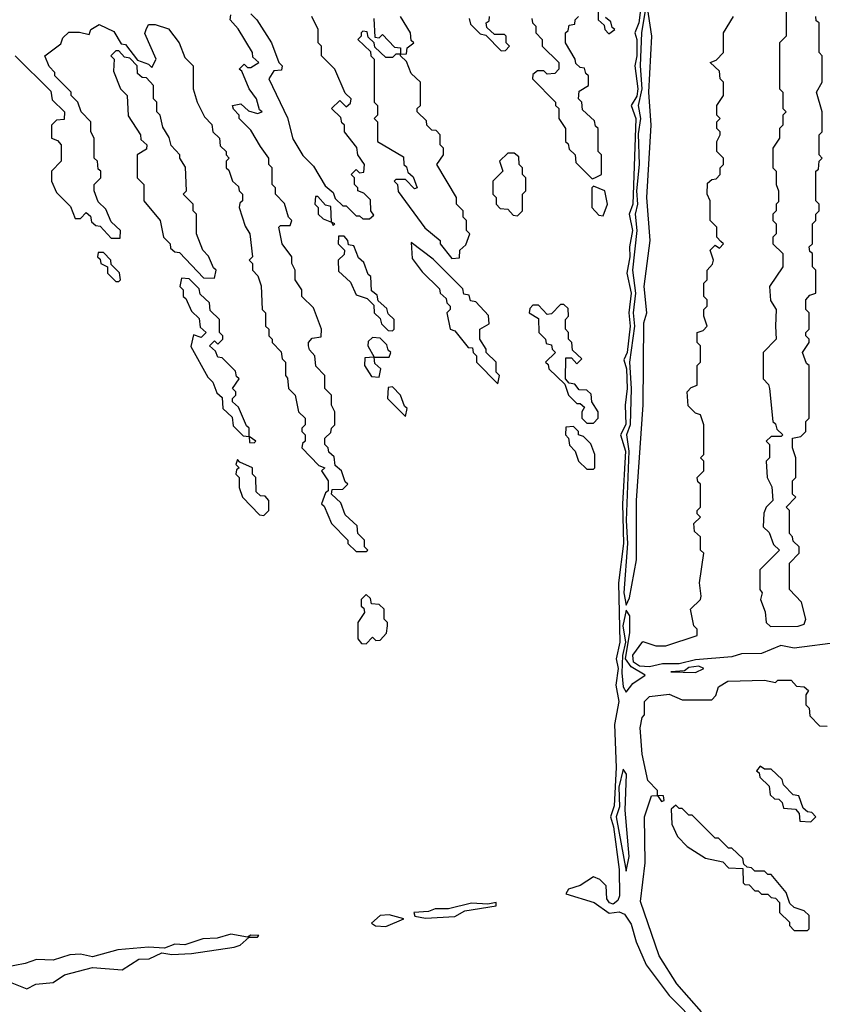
# Model space of a CAD drawing. Extents: x 2769579 to 2883812, y 684207 to 828660.
# Tile 325 of 505: x 2839804 to 2842240, y 754116 to 757105. Entities that reach past the tile are written whole.
import ezdxf

# ---------------------------------------------------------------- set-up
doc = ezdxf.new("R2010")
doc.units = 0

msp = doc.modelspace()

# ---------------------------------------------------------------- linework, layer by layer
at = {"layer": '0CON02XD'}
for points in [[(2842130, 757185), (2842130, 757055), (2842110, 757035), (2842110, 756895), (2842120, 756885), (2842120, 756835), (2842130, 756825), (2842120, 756815), (2842120, 756785), (2842110, 756775), (2842110, 756745), (2842090, 756715), (2842090, 756655), (2842100, 756645), (2842100, 756605), (2842107.5, 756585), (2842107.5, 756552.5), (2842100, 756545), (2842100, 756525), (2842090, 756515), (2842090, 756495), (2842100, 756485), (2842100, 756455), (2842090, 756445), (2842090, 756425), (2842120, 756395), (2842120, 756355), (2842080, 756295), (2842083, 756253), (2842100, 756225), (2842097.5, 756175), (2842100, 756135), (2842060, 756095), (2842060, 756015), (2842077, 755997), (2842080, 755985), (2842090, 755885), (2842098.3, 755878.3), (2842101.7, 755861.7), (2842120, 755845), (2842115, 755840), (2842085, 755840), (2842070, 755825), (2842080, 755815), (2842080, 755775), (2842070, 755765), (2842072.5, 755715), (2842087, 755687), (2842090, 755645), (2842070, 755625), (2842063, 755607), (2842060, 755565), (2842078.3, 755548.3), (2842091.7, 755511.7), (2842110, 755495), (2842050, 755435), (2842050, 755375), (2842057.5, 755365), (2842052.5, 755345), (2842067, 755307), (2842070, 755275), (2842083, 755263), (2842166.4, 755263.6), (2842185, 755270), (2842190, 755285), (2842177, 755337), (2842140, 755375), (2842140, 755455), (2842170, 755485), (2842170, 755505), (2842151.7, 755521.7), (2842150, 755535), (2842140, 755545), (2842140, 755615), (2842130, 755625), (2842160, 755655), (2842150, 755665), (2842150, 755705), (2842160, 755715), (2842160, 755775), (2842150, 755805), (2842150, 755835), (2842175, 755840), (2842190, 755855), (2842190, 755885), (2842200, 755895), (2842200, 756055), (2842191.7, 756061.7), (2842180, 756095), (2842200, 756125), (2842200, 756135), (2842190, 756145), (2842190, 756155), (2842200, 756165), (2842200, 756215), (2842190, 756225), (2842190, 756255), (2842201.7, 756268.3), (2842220, 756275), (2842220, 756345), (2842210, 756355), (2842210, 756395), (2842201.7, 756401.7), (2842200, 756415), (2842210, 756425), (2842210, 756485), (2842220, 756495), (2842220, 756515), (2842230, 756525), (2842230, 756545), (2842220, 756555), (2842220, 756645), (2842228.3, 756651.7), (2842230, 756675), (2842240, 756685), (2842230, 756695), (2842230, 756755), (2842240, 756765), (2842240, 756825), (2842222.5, 756885), (2842240, 756915), (2842240, 756995), (2842230, 757005), (2842230, 757095), (2842221.7, 757101.7), (2842220, 757115)], [(2841687.9, 757135), (2841682.8, 757095), (2841670.6, 757065), (2841676.9, 757045), (2841677.2, 756995), (2841671.1, 756965), (2841680.2, 756895), (2841676.9, 756873.1), (2841660, 756845), (2841674.2, 756805), (2841665.3, 756545), (2841653.3, 756515), (2841664.2, 756465), (2841654.5, 756415), (2841655.9, 756385), (2841646.2, 756335), (2841660, 756275), (2841653.2, 756215), (2841656.5, 756175), (2841647.5, 756095), (2841638, 756072), (2841645.3, 756045), (2841648.1, 755985), (2841641.6, 755935), (2841643.8, 755876.2), (2841627.3, 755845), (2841643, 755795), (2841633.3, 755635), (2841636.3, 755515), (2841621.5, 755395), (2841625.3, 755215), (2841613.9, 755165), (2841620, 755135), (2841612.9, 755085), (2841622.7, 755035), (2841609.6, 754965), (2841614.3, 754835), (2841608, 754718), (2841596.9, 754685), (2841606.5, 754655), (2841623.5, 754525), (2841624.3, 754445), (2841619.1, 754430.9), (2841605, 754420), (2841593.6, 754423.6), (2841585.7, 754435.7), (2841584.4, 754475), (2841565, 754494.4), (2841545, 754502.5), (2841505, 754476.5), (2841470, 754465), (2841461.7, 754451.7), (2841547.5, 754425), (2841593, 754393), (2841623.6, 754396.4), (2841639.1, 754389.1), (2841659.5, 754359.5), (2841674.6, 754305), (2841705, 754235.7), (2841775, 754142.2), (2841868.4, 754048.4)], [(2841560, 757130), (2841560, 757105), (2841578.3, 757088.3), (2841580, 757075), (2841591.7, 757061.7), (2841610, 757075), (2841601.7, 757081.7), (2841598.3, 757098.3), (2841581.7, 757111.7)], [(2841704.3, 757145), (2841691.1, 757065), (2841686.7, 756965), (2841692.5, 756895), (2841680.6, 756845), (2841687.8, 756805), (2841681.1, 756758.9), (2841683.8, 756665), (2841675.6, 756585), (2841679.1, 756545), (2841671.5, 756515), (2841676.7, 756465), (2841663.5, 756345), (2841672.5, 756275), (2841665.5, 756215), (2841669.6, 756175), (2841654.6, 756065), (2841660, 755985), (2841656.9, 755875), (2841645.7, 755844.3), (2841652.7, 755795), (2841644.7, 755585), (2841648.2, 755515), (2841638, 755365), (2841645, 755327.5)], [(2841645, 755327.5), (2841655, 755350), (2841675.6, 755465.6), (2841675.5, 755645), (2841695.8, 755935.8), (2841698.1, 756185), (2841706.9, 756215), (2841698.9, 756295), (2841717.1, 756435), (2841707.8, 756565), (2841720, 756785), (2841713.1, 756885), (2841722.9, 757055), (2841707.5, 757155)], [(2839790, 756995), (2839898.3, 756888.3), (2839901.7, 756861.7), (2839940, 756825), (2839938.3, 756801.7), (2839915, 756800), (2839900, 756785), (2839900, 756745), (2839918.3, 756738.3), (2839930, 756725), (2839930, 756675), (2839900, 756645), (2839900, 756615), (2839915, 756580), (2839958.3, 756538.3), (2839971.7, 756501.7), (2839988.3, 756501.7), (2840005, 756520), (2840018.3, 756508.3), (2840021.7, 756491.7), (2840035, 756480), (2840048.3, 756478.3), (2840081.7, 756441.7), (2840108.3, 756441.7), (2840110, 756465), (2840081.7, 756491.7), (2840065, 756530), (2840041.7, 756551.7), (2840030, 756585), (2840030, 756605), (2840050, 756625), (2840050, 756645), (2840041.7, 756651.7), (2840040, 756675), (2840030, 756685), (2840030, 756745), (2840020, 756765), (2840020, 756795), (2839990, 756825), (2839980, 756855), (2839960, 756875), (2839960, 756885), (2839910, 756935), (2839910, 756945), (2839893, 756963), (2839880, 756995), (2839928.3, 757031.7), (2839935, 757050), (2839953, 757067), (2839985, 757067.5), (2840015, 757060), (2840020, 757075), (2840045, 757090), (2840089.3, 757069.3), (2840111.7, 757031.7), (2840125, 757030), (2840161.7, 756981.7), (2840195, 756970), (2840205, 756960), (2840217.5, 756985), (2840183, 757063), (2840187.5, 757075), (2840195, 757090), (2840215, 757090), (2840255, 757077.5), (2840287.5, 757035), (2840305, 756990), (2840330, 756965), (2840330, 756895), (2840342.5, 756855), (2840365, 756810), (2840387, 756787), (2840390, 756765), (2840410, 756745), (2840411.7, 756721.7), (2840430, 756705), (2840430, 756695), (2840440, 756685), (2840430, 756675), (2840430, 756655), (2840438.3, 756648.3), (2840450, 756615), (2840468.3, 756598.3), (2840470, 756585), (2840480, 756575), (2840480, 756555), (2840471.7, 756548.3), (2840470, 756535), (2840488.3, 756478.3), (2840502.5, 756455), (2840510, 756385), (2840500, 756375), (2840510, 756365), (2840510, 756345), (2840527, 756327), (2840537, 756297), (2840540, 756225), (2840550, 756215), (2840550, 756175), (2840560, 756165), (2840560, 756145), (2840570, 756135), (2840570, 756125), (2840597, 756097), (2840600, 756075), (2840610, 756065), (2840610, 756025), (2840617, 756017), (2840620, 755985), (2840640, 755965), (2840650, 755915), (2840670, 755895), (2840670, 755875), (2840660, 755865), (2840660, 755855), (2840670, 755845), (2840670, 755825), (2840661.7, 755818.3), (2840660, 755805), (2840711.7, 755751.7), (2840730, 755745), (2840720, 755735), (2840740, 755705), (2840740, 755675), (2840731.7, 755668.3), (2840720, 755635), (2840728.3, 755628.3), (2840750, 755575), (2840800, 755525), (2840800, 755515), (2840825, 755490), (2840855, 755490), (2840860, 755495), (2840850, 755505), (2840850, 755525), (2840830, 755545), (2840828.3, 755568.3), (2840791.7, 755601.7), (2840778.3, 755638.3), (2840750, 755665), (2840751.7, 755678.3), (2840785, 755680), (2840800, 755695), (2840791.7, 755701.7), (2840780, 755735), (2840761.7, 755751.7), (2840758.3, 755778.3), (2840741.7, 755791.7), (2840740, 755805), (2840730, 755815), (2840730, 755835), (2840748.3, 755851.7), (2840750, 755865), (2840760, 755875), (2840760, 755915), (2840750, 755935), (2840750, 755965), (2840730, 755985), (2840730, 756025), (2840703, 756053), (2840700, 756085), (2840683, 756103), (2840680, 756115), (2840680, 756125), (2840691.7, 756138.3), (2840718.3, 756141.7), (2840720, 756165), (2840695, 756230), (2840660, 756265), (2840660, 756285), (2840640, 756315), (2840640, 756345), (2840630, 756365), (2840630, 756385), (2840600, 756425), (2840590, 756475), (2840595, 756480), (2840625, 756480), (2840630, 756495), (2840620, 756505), (2840607, 756547), (2840580, 756575), (2840580, 756595), (2840570, 756605), (2840570, 756655), (2840560, 756665), (2840560, 756685), (2840535, 756720), (2840505, 756770), (2840470, 756805), (2840470, 756815), (2840453, 756833), (2840450, 756845), (2840475, 756850), (2840498.3, 756828.3), (2840525, 756820), (2840540, 756825), (2840531.7, 756831.7), (2840522.5, 756865), (2840500, 756895), (2840478.3, 756948.3), (2840470, 756955), (2840485, 756970), (2840495, 756960), (2840505, 756960), (2840530, 756975), (2840511.7, 756991.7), (2840510, 757005), (2840467, 757077), (2840442.5, 757105), (2840445, 757120)], [(2840505, 757122.5), (2840523.3, 757105), (2840567.5, 757035), (2840590, 756975), (2840600, 756965), (2840598.3, 756951.7), (2840575, 756950), (2840560, 756925), (2840617, 756807), (2840633, 756743), (2840663, 756693), (2840695, 756660), (2840730.7, 756600.7), (2840755, 756580), (2840761.7, 756561.7), (2840785, 756540), (2840795, 756540), (2840825, 756510), (2840835, 756510), (2840845, 756500), (2840865, 756500), (2840878.3, 756511.7), (2840870, 756525), (2840868.3, 756558.3), (2840848.3, 756578.3), (2840830, 756585), (2840830, 756595), (2840820, 756605), (2840820, 756625), (2840810, 756635), (2840825, 756650), (2840835, 756640), (2840848.3, 756641.7), (2840850, 756665), (2840830, 756695), (2840827, 756717), (2840790, 756765), (2840790, 756785), (2840781.7, 756791.7), (2840778.3, 756808.3), (2840750, 756835), (2840775, 756860), (2840795, 756840), (2840808.3, 756851.7), (2840810, 756865), (2840791.7, 756881.7), (2840760, 756955), (2840720, 756995), (2840720, 757025), (2840710, 757035), (2840710, 757075), (2840690, 757115)], [(2840878.3, 757108.3), (2840881.7, 757051.7), (2840895, 757050), (2840905, 757060), (2840941.7, 757021.7), (2840960, 757020), (2840960, 757000), (2840945, 757000), (2840935, 756990), (2840915, 756990), (2840881.7, 757021.7), (2840880, 757035), (2840861.7, 757051.7), (2840858.3, 757068.3), (2840845, 757070), (2840840, 757065), (2840840, 757055), (2840830, 757045), (2840868.3, 757008.3), (2840870, 756995), (2840880, 756985), (2840880, 756855), (2840890, 756845), (2840890, 756815), (2840880, 756805), (2840890, 756795), (2840890, 756735), (2840968.3, 756688.3), (2840970, 756665), (2840978.3, 756658.3), (2840981.7, 756641.7), (2840998.3, 756628.3), (2841010, 756595), (2841001.7, 756591.7), (2840975, 756620), (2840945, 756620), (2840940, 756615), (2840950, 756605), (2840953, 756583), (2841033.6, 756473.6), (2841080, 756435), (2841080, 756425), (2841115, 756380), (2841138.3, 756381.7), (2841140, 756405), (2841158.3, 756421.7), (2841170, 756455), (2841160, 756465), (2841160, 756495), (2841150, 756505), (2841150, 756525), (2841130, 756545), (2841130, 756565), (2841070, 756665), (2841090, 756695), (2841090, 756715), (2841080, 756725), (2841080, 756755), (2841068.3, 756768.3), (2841055, 756770), (2841040, 756785), (2841038.3, 756798.3), (2841010, 756825), (2841010, 756835), (2841020, 756845), (2841020, 756915), (2840991.7, 756941.7), (2840978.3, 756978.3), (2840960, 756995), (2840960, 757000), (2840978.3, 757001.7), (2840980, 757020), (2841000, 757035), (2840991.7, 757041.7), (2840990, 757065), (2840960, 757115)], [(2841168.3, 757108.3), (2841171.7, 757091.7), (2841201.7, 757061.7), (2841218.3, 757058.3), (2841265, 757010), (2841278.3, 757011.7), (2841290, 757025), (2841280, 757035), (2841280, 757055), (2841275, 757060), (2841245, 757060), (2841221.7, 757081.7), (2841220, 757095), (2841228.3, 757101.7), (2841230, 757115)], [(2841358.3, 757108.3), (2841360, 757095), (2841370, 757085), (2841370, 757065), (2841390, 757045), (2841390, 757025), (2841440, 756975), (2841440, 756955), (2841428.3, 756941.7), (2841405, 756940), (2841395, 756950), (2841375, 756950), (2841361.7, 756938.3), (2841360, 756925), (2841430, 756855), (2841430, 756845), (2841440, 756835), (2841440, 756805), (2841460, 756775), (2841460, 756735), (2841468.3, 756728.3), (2841471.7, 756711.7), (2841490, 756695), (2841491.7, 756671.7), (2841541.7, 756621.7), (2841550, 756625)], [(2841550, 756625), (2841570, 756635), (2841570, 756695), (2841560, 756705), (2841560, 756775), (2841551.7, 756781.7), (2841548.3, 756798.3), (2841511.7, 756831.7), (2841510, 756855), (2841500, 756865), (2841501.7, 756888.3), (2841530, 756905), (2841530, 756935), (2841521.7, 756941.7), (2841518.3, 756958.3), (2841505, 756960), (2841491.7, 756971.7), (2841490, 756985), (2841460, 757035), (2841460, 757065), (2841468.3, 757071.7), (2841471.7, 757088.3), (2841488.3, 757091.7), (2841490, 757105), (2841500, 757115)], [(2841931.7, 756431.7), (2841920, 756445), (2841920, 756475), (2841900, 756495), (2841900, 756555), (2841890, 756575), (2841891.7, 756608.3), (2841905, 756620), (2841918.3, 756621.7), (2841930, 756635), (2841930, 756655), (2841940, 756665), (2841940, 756685), (2841920, 756705), (2841920, 756735), (2841930, 756755), (2841930, 756765), (2841920, 756775), (2841920, 756795), (2841930, 756805), (2841920, 756815), (2841920, 756845), (2841940, 756875), (2841940, 756915), (2841930, 756925), (2841928.3, 756948.3), (2841900, 756975), (2841918.3, 756981.7), (2841940, 757005), (2841940, 757065), (2841970, 757115)], [(2840395, 756320), (2840400, 756345), (2840391.7, 756351.7), (2840377, 756387), (2840360, 756405), (2840340, 756455), (2840340, 756515), (2840330, 756525), (2840330, 756545), (2840300, 756575), (2840310, 756585), (2840307, 756657), (2840290, 756685), (2840290, 756695), (2840263, 756723), (2840257, 756747), (2840238.3, 756778.3), (2840230, 756815), (2840220, 756825), (2840220, 756855), (2840210, 756865), (2840210, 756905), (2840188.3, 756928.3), (2840175, 756930), (2840161.7, 756941.7), (2840160, 756965), (2840138.3, 756988.3), (2840121.7, 756991.7), (2840105, 757010), (2840095, 757010), (2840080, 756995), (2840090, 756985), (2840088.3, 756948.3), (2840110, 756895), (2840130, 756875), (2840133, 756813), (2840170, 756755), (2840171.7, 756741.7), (2840190, 756725), (2840188.3, 756711.7), (2840160, 756695), (2840160, 756625), (2840180, 756605), (2840180, 756555), (2840230, 756495), (2840240, 756445), (2840260, 756425), (2840261.7, 756411.7), (2840275, 756400), (2840288.3, 756398.3), (2840361.7, 756321.7), (2840395, 756320)], [(2841315, 756510), (2841330, 756525), (2841330, 756575), (2841340, 756585), (2841340, 756625), (2841330, 756635), (2841330, 756655), (2841320, 756665), (2841318.3, 756688.3), (2841305, 756700), (2841285, 756700), (2841260, 756675), (2841270, 756645), (2841240, 756615), (2841240, 756575), (2841250, 756565), (2841250, 756545), (2841261.7, 756531.7), (2841285, 756530), (2841301.7, 756511.7), (2841315, 756510)], [(2841575, 756510), (2841587.5, 756545), (2841580, 756585), (2841545, 756600), (2841540, 756595), (2841540, 756535), (2841561.7, 756511.7), (2841575, 756510)], [(2840755, 756480), (2840760, 756485), (2840750, 756490), (2840748.3, 756538.3), (2840731.7, 756541.7), (2840708.3, 756568.3), (2840701.7, 756568.3), (2840700, 756545), (2840710, 756535), (2840710, 756515), (2840725, 756500), (2840750, 756490), (2840755, 756480)], [(2840935, 756160), (2840940, 756165), (2840940, 756195), (2840921.7, 756211.7), (2840918.3, 756228.3), (2840891.7, 756251.7), (2840888.3, 756268.3), (2840871.7, 756281.7), (2840870, 756325), (2840861.7, 756331.7), (2840848.3, 756368.3), (2840831.7, 756381.7), (2840818.3, 756418.3), (2840801.7, 756421.7), (2840800, 756435), (2840788.3, 756448.3), (2840771.7, 756448.3), (2840770, 756425), (2840790, 756405), (2840788.3, 756391.7), (2840770, 756375), (2840771.7, 756341.7), (2840808.3, 756308.3), (2840825, 756270), (2840858.3, 756258.3), (2840878.3, 756238.3), (2840880, 756215), (2840898.3, 756198.3), (2840901.7, 756181.7), (2840921.7, 756161.7), (2840935, 756160)], [(2841255, 756000), (2841260, 756025), (2841250, 756035), (2841250, 756065), (2841220, 756095), (2841220, 756105), (2841200, 756135), (2841200, 756165), (2841228.3, 756181.7), (2841227, 756207), (2841188.3, 756248.3), (2841171.7, 756251.7), (2841168.3, 756268.3), (2841151.7, 756271.7), (2841148.3, 756288.3), (2841058.3, 756378.3), (2840991.7, 756428.3), (2840995, 756380), (2841025, 756340), (2841078.3, 756288.3), (2841080, 756275), (2841098.3, 756258.3), (2841100, 756245), (2841110, 756235), (2841110, 756225), (2841100, 756215), (2841110, 756165), (2841125, 756160), (2841165, 756110), (2841178.3, 756108.3), (2841180, 756095), (2841190, 756085), (2841190, 756065), (2841255, 756000)], [(2842295, 755215.3), (2842155, 755197.5), (2842114.4, 755205.6), (2842055, 755180.8), (2841995, 755180), (2841965, 755170.7), (2841855, 755161.8), (2841805, 755149.7), (2841755, 755149.3), (2841715, 755140), (2841685, 755142), (2841666.4, 755155), (2841664.7, 755175.3), (2841695, 755217.5), (2841735, 755204), (2841765, 755204.3), (2841860, 755235), (2841860, 755255), (2841850, 755265), (2841840, 755315), (2841870, 755345), (2841872.5, 755355), (2841867.5, 755395), (2841880, 755485), (2841870, 755495), (2841870, 755535), (2841851.7, 755551.7), (2841850, 755575), (2841870, 755595), (2841860, 755605), (2841860, 755615), (2841870, 755625), (2841870, 755695), (2841861.7, 755701.7), (2841860, 755715), (2841880, 755735), (2841880, 755765), (2841870, 755775), (2841880, 755785), (2841880, 755875), (2841870, 755905), (2841855, 755910), (2841833, 755933), (2841830, 755975), (2841841.7, 755988.3), (2841860, 755995), (2841860, 756055), (2841870, 756065), (2841870, 756115), (2841860, 756125), (2841860, 756155), (2841878.3, 756161.7), (2841890, 756175), (2841880, 756205), (2841880, 756225), (2841890, 756235), (2841890, 756255), (2841880, 756265), (2841880, 756305), (2841890, 756315), (2841890, 756345), (2841907, 756363), (2841910, 756375), (2841900, 756405), (2841915, 756420), (2841928.3, 756411.7), (2841940, 756425), (2841931.7, 756431.7)], [(2840105, 756310), (2840110, 756315), (2840107, 756337), (2840081.7, 756361.7), (2840080, 756375), (2840058.3, 756398.3), (2840041.7, 756398.3), (2840040, 756385), (2840048.3, 756378.3), (2840050, 756365), (2840070, 756355), (2840070, 756335), (2840095, 756310), (2840105, 756310)], [(2840515, 755820), (2840520, 755825), (2840500, 755840), (2840500, 755865), (2840491.7, 755871.7), (2840468.3, 755928.3), (2840450, 755945), (2840450, 755955), (2840460, 755965), (2840460, 755975), (2840450, 755985), (2840470, 756015), (2840461.7, 756021.7), (2840458.3, 756038.3), (2840418.3, 756078.3), (2840405, 756080), (2840398.3, 756098.3), (2840380, 756115), (2840395, 756130), (2840405, 756120), (2840420, 756135), (2840420, 756145), (2840410, 756155), (2840410, 756195), (2840381.7, 756221.7), (2840380, 756245), (2840351.7, 756271.7), (2840348.3, 756288.3), (2840318.3, 756318.3), (2840295, 756320), (2840290, 756295), (2840300, 756285), (2840300, 756265), (2840308.3, 756258.3), (2840325, 756220), (2840348.3, 756198.3), (2840351.7, 756171.7), (2840370, 756155), (2840355, 756140), (2840331.7, 756148.3), (2840323, 756113), (2840375, 756020), (2840390, 756005), (2840401.7, 755971.7), (2840418.3, 755958.3), (2840420, 755925), (2840448.3, 755898.3), (2840451.7, 755871.7), (2840481.7, 755841.7), (2840500, 755840), (2840501.7, 755821.7), (2840515, 755820)], [(2841545, 755880), (2841560, 755895), (2841560, 755915), (2841540, 755945), (2841538.3, 755968.3), (2841525, 755980), (2841501.7, 755981.7), (2841488.3, 755998.3), (2841471.7, 756001.7), (2841460, 756015), (2841461.7, 756078.3), (2841478.3, 756078.3), (2841495, 756060), (2841510, 756075), (2841481.7, 756101.7), (2841480, 756125), (2841470, 756135), (2841470, 756155), (2841460, 756165), (2841460, 756195), (2841470, 756205), (2841468.3, 756228.3), (2841455, 756240), (2841445, 756240), (2841418.3, 756211.7), (2841405, 756210), (2841378.3, 756238.3), (2841361.7, 756238.3), (2841351.7, 756228.3), (2841350, 756215), (2841378.3, 756198.3), (2841380, 756155), (2841400, 756135), (2841401.7, 756121.7), (2841418.3, 756118.3), (2841420, 756105), (2841430, 756095), (2841400, 756065), (2841408.3, 756058.3), (2841410, 756045), (2841458.3, 755998.3), (2841470, 755965), (2841495, 755940), (2841505, 755940), (2841518.3, 755928.3), (2841510, 755915), (2841510, 755895), (2841525, 755880), (2841545, 755880)], [(2840895, 756020), (2840900, 756045), (2840881.7, 756061.7), (2840880, 756080), (2840925, 756080), (2840930, 756095), (2840921.7, 756101.7), (2840918.3, 756118.3), (2840898.3, 756138.3), (2840875, 756140), (2840861.7, 756128.3), (2840860, 756115), (2840880, 756080), (2840851.7, 756078.3), (2840850, 756055), (2840871.7, 756021.7), (2840895, 756020)], [(2840975, 755900), (2840980, 755925), (2840971.7, 755931.7), (2840960, 755965), (2840935, 755990), (2840921.7, 755988.3), (2840920, 755955), (2840975, 755900)], [(2841545, 755740), (2841550, 755745), (2841550, 755785), (2841537, 755817), (2841515, 755840), (2841500, 755845), (2841500, 755855), (2841485, 755870), (2841461.7, 755868.3), (2841460, 755845), (2841470, 755835), (2841473, 755813), (2841490, 755795), (2841500, 755765), (2841525, 755740), (2841545, 755740)], [(2840545, 755600), (2840560, 755615), (2840560, 755645), (2840548.3, 755658.3), (2840535, 755660), (2840521.7, 755671.7), (2840520, 755715), (2840510, 755725), (2840510, 755745), (2840471.7, 755761.7), (2840465, 755770), (2840460, 755755), (2840470, 755745), (2840461.7, 755738.3), (2840460, 755725), (2840470, 755715), (2840470, 755685), (2840480, 755655), (2840531.7, 755601.7), (2840545, 755600)], [(2840855, 755210), (2840875, 755230), (2840885, 755220), (2840898.3, 755221.7), (2840917.5, 755242.5), (2840920, 755265), (2840920, 755275), (2840910, 755285), (2840910, 755315), (2840895, 755330), (2840871.7, 755331.7), (2840868.3, 755348.3), (2840855, 755360), (2840840, 755345), (2840840, 755325), (2840848.3, 755318.3), (2840850, 755305), (2840830, 755275), (2840830, 755225), (2840841.7, 755211.7), (2840855, 755210)], [(2841645, 755063.3), (2841665, 755090), (2841702.5, 755115), (2841660.1, 755140.1), (2841642.5, 755165), (2841655.6, 755245), (2841655.6, 755295), (2841645, 755312.5), (2841634.6, 755265), (2841642.5, 755215), (2841633.3, 755175), (2841631.9, 755121.9), (2841635, 755080), (2841645, 755063.3)], [(2841855, 755123.3), (2841880, 755135), (2841865, 755142.5), (2841835, 755138), (2841821.7, 755128.3), (2841780, 755125), (2841855, 755123.3)], [(2841872.8, 754092.8), (2841798.3, 754178.3), (2841745, 754262.5), (2841688.3, 754428.3), (2841702.5, 754545), (2841700, 754685), (2841721.7, 754748.3), (2841740, 754750), (2841751.7, 754731.7), (2841760, 754735), (2841758.3, 754748.3), (2841740, 754750), (2841740, 754765), (2841710, 754795), (2841693.3, 754875), (2841687.5, 754955), (2841693, 754987), (2841700, 754995), (2841700, 755035), (2841715, 755050), (2841775, 755057.5), (2841815, 755040), (2841905, 755040), (2841917, 755053), (2841925, 755080), (2841953.6, 755096.4), (2842065, 755100), (2842097.5, 755092.5), (2842105, 755100), (2842145, 755100), (2842161.7, 755081.7), (2842185, 755080), (2842198.3, 755068.3), (2842190, 755055), (2842190, 755025), (2842200, 755015), (2842201.7, 754991.7), (2842231.7, 754961.7), (2842255, 754960)], [(2841645, 754520), (2841653.8, 754565), (2841641.2, 754705), (2841646, 754815), (2841635, 754830), (2841622.5, 754775), (2841624.4, 754715), (2841614.5, 754685), (2841645, 754520)], [(2842205, 754670), (2842220, 754685), (2842208.3, 754698.3), (2842195, 754700), (2842181.7, 754711.7), (2842168.3, 754748.3), (2842151.7, 754751.7), (2842121.7, 754781.7), (2842118.3, 754798.3), (2842085, 754830), (2842065, 754830), (2842051.7, 754838.3), (2842040, 754825), (2842048.3, 754818.3), (2842050, 754805), (2842078.3, 754778.3), (2842081.7, 754751.7), (2842095, 754740), (2842108.3, 754738.3), (2842118.3, 754728.3), (2842121.7, 754711.7), (2842158.3, 754708.3), (2842170, 754695), (2842171.7, 754671.7), (2842205, 754670)], [(2842195, 754340), (2842200, 754345), (2842200, 754385), (2842185, 754400), (2842155, 754410), (2842141.7, 754421.7), (2842130, 754455), (2842085, 754510), (2842075, 754510), (2842065, 754520), (2842035, 754520), (2842025, 754530), (2842011.7, 754531.7), (2842001.7, 754541.7), (2841998.3, 754558.3), (2841965, 754590), (2841955, 754590), (2841925, 754620), (2841915, 754620), (2841845, 754690), (2841835, 754690), (2841815, 754710), (2841805, 754710), (2841795, 754720), (2841781.7, 754708.3), (2841783, 754663), (2841800, 754625), (2841830, 754595), (2841885, 754560), (2841938.3, 754548.3), (2841955, 754530), (2841998.3, 754528.3), (2842000, 754485), (2842005, 754480), (2842018.3, 754478.3), (2842035, 754460), (2842045, 754460), (2842055, 754450), (2842075, 754450), (2842085, 754440), (2842098.3, 754438.3), (2842110, 754425), (2842110, 754395), (2842140, 754365), (2842140, 754355), (2842155, 754340), (2842195, 754340)], [(2841035, 754377.5), (2841125, 754382.5), (2841155, 754400), (2841250, 754415), (2841250, 754425), (2841225, 754420), (2841175, 754422.5), (2841105, 754406), (2841065, 754406), (2841045, 754397.5), (2841000, 754395), (2841003, 754383), (2841035, 754377.5)], [(2840915, 754352.5), (2840970, 754375), (2840925, 754387.5), (2840897.5, 754385), (2840871.7, 754361.7), (2840883.6, 754353.6), (2840915, 754352.5)], [(2839765, 754187.5), (2839825, 754162.5), (2839853, 754177), (2839905, 754182.5), (2839940, 754205), (2840025, 754227.5), (2840115, 754220), (2840165, 754252.5), (2840196.4, 754253.6), (2840235, 754272.5), (2840265, 754267.5), (2840325, 754270), (2840455, 754288.8), (2840472.5, 754295), (2840500, 754320), (2840525, 754320), (2840530, 754325), (2840505, 754326), (2840495, 754320), (2840445, 754328.6), (2840403.2, 754316.8), (2840360, 754315), (2840305, 754296.2), (2840275, 754298.8), (2840243.6, 754286.4), (2840195, 754289.2), (2840101.7, 754281.7), (2840025, 754260), (2839987.9, 754267.9), (2839955.6, 754265.6), (2839905, 754250), (2839855, 754251.9), (2839820.3, 754239.7), (2839725, 754222)]]:
    msp.add_lwpolyline(points, dxfattribs=at)

doc.saveas('drawing.dxf')
